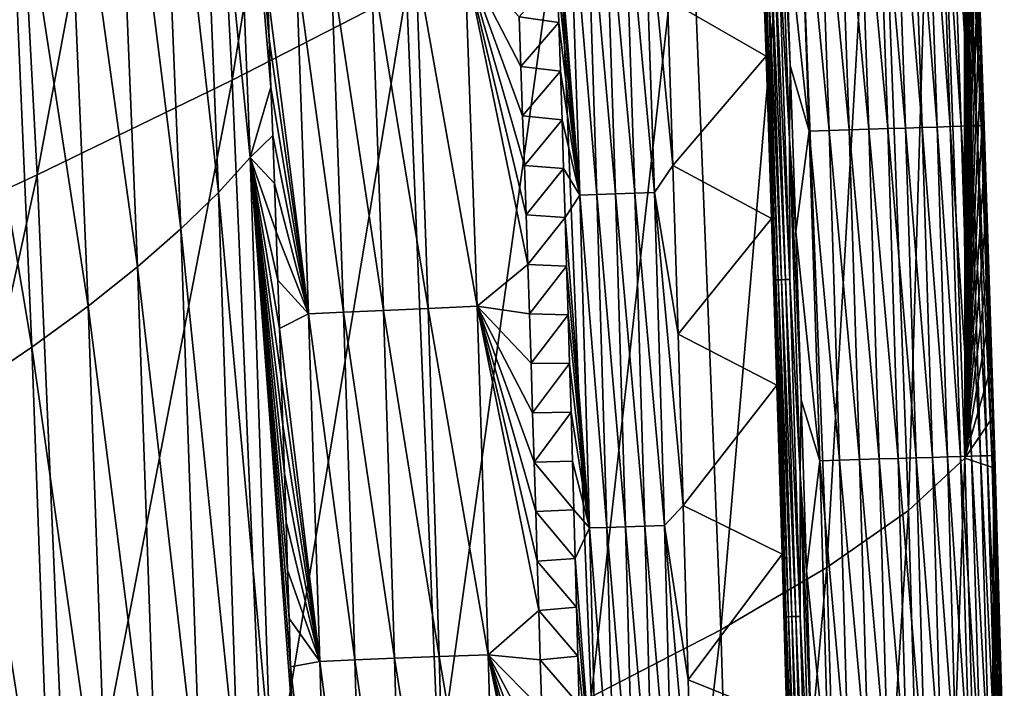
# Model space of a CAD drawing. Header units: millimetres. Extents: x -300 to 300, y -500 to 500.
# Tile 561 of 656: x 276 to 299, y 100 to 116. Entities that reach past the tile are written whole.
import ezdxf

# ---------------------------------------------------------------- set-up
doc = ezdxf.new("R2010")
doc.units = ezdxf.units.MM
doc.header["$LTSCALE"] = 81.481481
for name, color, linetype in [('19', 7, 'CONTINUOUS'), ('21', 7, 'CONTINUOUS'), ('23', 7, 'CONTINUOUS'), ('26', 7, 'CONTINUOUS'), ('27', 7, 'CONTINUOUS'), ('29', 7, 'CONTINUOUS'), ('30', 7, 'CONTINUOUS'), ('32', 7, 'CONTINUOUS')]:
    doc.layers.add(name, color=color, linetype=linetype)

msp = doc.modelspace()

# ---------------------------------------------------------------- linework, layer by layer
at = {"layer": '19', "color": 7, "linetype": 'CONTINUOUS'}
for points in [[(280.747, 114.38, 34.373), (283.886, 133.97, 30.82), (279.844, 131.603, 34.447), (280.747, 114.38, 34.373)], [(284.787, 116.456, 30.752), (283.886, 133.97, 30.82), (280.747, 114.38, 34.373), (284.787, 116.456, 30.752)], [(276.222, 112.18, 37.803), (279.844, 131.603, 34.447), (275.32, 129.091, 37.881), (276.222, 112.18, 37.803)], [(280.747, 114.38, 34.373), (279.844, 131.603, 34.447), (276.222, 112.18, 37.803), (280.747, 114.38, 34.373)], [(276.222, 112.18, 37.803), (275.32, 129.091, 37.881), (271.231, 109.858, 41.047), (276.222, 112.18, 37.803)], [(297.04, 124.854, 9.613), (297.737, 105.607, 9.594), (297.72, 125.198, 5.573), (297.04, 124.854, 9.613)], [(297.72, 125.198, 5.573), (297.737, 105.607, 9.594), (297.765, 124.031, 5.57), (297.72, 125.198, 5.573)], [(296.427, 104.397, 14.234), (297.04, 124.854, 9.613), (295.713, 123.449, 14.262), (296.427, 104.397, 14.234)], [(297.737, 105.607, 9.594), (297.04, 124.854, 9.613), (296.427, 104.397, 14.234), (297.737, 105.607, 9.594)], [(297.765, 124.031, 5.57), (297.737, 105.607, 9.594), (297.81, 122.864, 5.568), (297.765, 124.031, 5.57)], [(294.532, 103.07, 18.658), (295.713, 123.449, 14.262), (293.805, 121.904, 18.696), (294.532, 103.07, 18.658)], [(296.427, 104.397, 14.234), (295.713, 123.449, 14.262), (294.532, 103.07, 18.658), (296.427, 104.397, 14.234)], [(297.81, 122.864, 5.568), (297.737, 105.607, 9.594), (297.854, 121.698, 5.565), (297.81, 122.864, 5.568)], [(292.074, 101.628, 22.873), (293.805, 121.904, 18.696), (291.335, 120.221, 22.919), (292.074, 101.628, 22.873)], [(294.532, 103.07, 18.658), (293.805, 121.904, 18.696), (292.074, 101.628, 22.873), (294.532, 103.07, 18.658)], [(297.854, 121.698, 5.565), (297.737, 105.607, 9.594), (297.897, 120.532, 5.563), (297.854, 121.698, 5.565)], [(297.897, 120.532, 5.563), (297.737, 105.607, 9.594), (297.94, 119.366, 5.561), (297.897, 120.532, 5.563)], [(289.069, 100.074, 26.883), (291.335, 120.221, 22.919), (288.323, 118.404, 26.936), (289.069, 100.074, 26.883)], [(292.074, 101.628, 22.873), (291.335, 120.221, 22.919), (289.069, 100.074, 26.883), (292.074, 101.628, 22.873)], [(297.94, 119.366, 5.561), (297.737, 105.607, 9.594), (297.983, 118.2, 5.558), (297.94, 119.366, 5.561)], [(285.539, 98.411, 30.694), (288.323, 118.404, 26.936), (284.787, 116.456, 30.752), (285.539, 98.411, 30.694)], [(289.069, 100.074, 26.883), (288.323, 118.404, 26.936), (285.539, 98.411, 30.694), (289.069, 100.074, 26.883)], [(297.983, 118.2, 5.558), (297.737, 105.607, 9.594), (298.024, 117.034, 5.556), (297.983, 118.2, 5.558)], [(298.024, 117.034, 5.556), (297.737, 105.607, 9.594), (298.065, 115.868, 5.553), (298.024, 117.034, 5.556)], [(281.501, 96.642, 34.31), (284.787, 116.456, 30.752), (280.747, 114.38, 34.373), (281.501, 96.642, 34.31)], [(285.539, 98.411, 30.694), (284.787, 116.456, 30.752), (281.501, 96.642, 34.31), (285.539, 98.411, 30.694)], [(298.065, 115.868, 5.553), (297.737, 105.607, 9.594), (298.106, 114.703, 5.551), (298.065, 115.868, 5.553)], [(298.106, 114.703, 5.551), (297.737, 105.607, 9.594), (298.145, 113.538, 5.549), (298.106, 114.703, 5.551)], [(276.976, 94.768, 37.736), (280.747, 114.38, 34.373), (276.222, 112.18, 37.803), (276.976, 94.768, 37.736)], [(281.501, 96.642, 34.31), (280.747, 114.38, 34.373), (276.976, 94.768, 37.736), (281.501, 96.642, 34.31)], [(298.145, 113.538, 5.549), (297.737, 105.607, 9.594), (298.185, 112.372, 5.547), (298.145, 113.538, 5.549)], [(298.185, 112.372, 5.547), (297.737, 105.607, 9.594), (298.223, 111.207, 5.544), (298.185, 112.372, 5.547)], [(271.982, 92.793, 40.977), (276.222, 112.18, 37.803), (271.231, 109.858, 41.047), (271.982, 92.793, 40.977)], [(276.976, 94.768, 37.736), (276.222, 112.18, 37.803), (271.982, 92.793, 40.977), (276.976, 94.768, 37.736)], [(298.223, 111.207, 5.544), (297.737, 105.607, 9.594), (298.261, 110.043, 5.542), (298.223, 111.207, 5.544)], [(298.261, 110.043, 5.542), (297.737, 105.607, 9.594), (298.299, 108.878, 5.54), (298.261, 110.043, 5.542)], [(298.299, 108.878, 5.54), (297.737, 105.607, 9.594), (298.336, 107.713, 5.538), (298.299, 108.878, 5.54)], [(298.336, 107.713, 5.538), (297.737, 105.607, 9.594), (298.372, 106.549, 5.536), (298.336, 107.713, 5.538)], [(298.372, 106.549, 5.536), (297.737, 105.607, 9.594), (298.408, 105.385, 5.534), (298.372, 106.549, 5.536)], [(296.999, 84.747, 14.21), (297.737, 105.607, 9.594), (296.427, 104.397, 14.234), (296.999, 84.747, 14.21)], [(298.295, 85.747, 9.579), (297.737, 105.607, 9.594), (296.999, 84.747, 14.21), (298.295, 85.747, 9.579)], [(297.737, 105.607, 9.594), (298.295, 85.747, 9.579), (298.408, 105.385, 5.534), (297.737, 105.607, 9.594)], [(298.408, 105.385, 5.534), (298.295, 85.747, 9.579), (298.443, 104.221, 5.532), (298.408, 105.385, 5.534)], [(295.117, 83.653, 18.627), (296.427, 104.397, 14.234), (294.532, 103.07, 18.658), (295.117, 83.653, 18.627)], [(296.999, 84.747, 14.21), (296.427, 104.397, 14.234), (295.117, 83.653, 18.627), (296.999, 84.747, 14.21)], [(298.443, 104.221, 5.532), (298.295, 85.747, 9.579), (298.478, 103.057, 5.53), (298.443, 104.221, 5.532)], [(292.668, 82.468, 22.835), (294.532, 103.07, 18.658), (292.074, 101.628, 22.873), (292.668, 82.468, 22.835)], [(295.117, 83.653, 18.627), (294.532, 103.07, 18.658), (292.668, 82.468, 22.835), (295.117, 83.653, 18.627)], [(298.478, 103.057, 5.53), (298.295, 85.747, 9.579), (298.513, 101.893, 5.528), (298.478, 103.057, 5.53)], [(298.513, 101.893, 5.528), (298.295, 85.747, 9.579), (298.546, 100.73, 5.526), (298.513, 101.893, 5.528)], [(289.671, 81.193, 26.839), (292.074, 101.628, 22.873), (289.069, 100.074, 26.883), (289.671, 81.193, 26.839)], [(292.668, 82.468, 22.835), (292.074, 101.628, 22.873), (289.671, 81.193, 26.839), (292.668, 82.468, 22.835)], [(298.546, 100.73, 5.526), (298.295, 85.747, 9.579), (298.579, 99.566, 5.524), (298.546, 100.73, 5.526)]]:
    msp.add_3dface(points, dxfattribs=at)
at = {"layer": '21', "color": 7, "linetype": 'CONTINUOUS'}
for points in [[(281.165, 112.583, 11.163), (279.881, 125.313, 12.606), (280.624, 126.211, 11.133), (281.165, 112.583, 11.163)], [(281.165, 112.583, 11.163), (280.624, 126.211, 11.133), (281.646, 114.216, 9.962), (281.165, 112.583, 11.163)], [(281.646, 114.216, 9.962), (280.624, 126.211, 11.133), (281.604, 115.336, 9.96), (281.646, 114.216, 9.962)], [(281.604, 115.336, 9.96), (280.624, 126.211, 11.133), (281.562, 116.456, 9.958), (281.604, 115.336, 9.96)], [(280.426, 111.773, 12.625), (279.01, 124.375, 14.082), (279.881, 125.313, 12.606), (280.426, 111.773, 12.625)], [(280.426, 111.773, 12.625), (279.881, 125.313, 12.606), (281.165, 112.583, 11.163), (280.426, 111.773, 12.625)], [(279.559, 110.927, 14.092), (278.001, 123.398, 15.565), (279.01, 124.375, 14.082), (279.559, 110.927, 14.092)], [(279.559, 110.927, 14.092), (279.01, 124.375, 14.082), (280.426, 111.773, 12.625), (279.559, 110.927, 14.092)], [(278.554, 110.047, 15.567), (276.847, 122.381, 17.059), (278.001, 123.398, 15.565), (278.554, 110.047, 15.567)], [(278.554, 110.047, 15.567), (278.001, 123.398, 15.565), (279.559, 110.927, 14.092), (278.554, 110.047, 15.567)], [(277.404, 109.132, 17.052), (275.539, 121.325, 18.562), (276.847, 122.381, 17.059), (277.404, 109.132, 17.052)], [(277.404, 109.132, 17.052), (276.847, 122.381, 17.059), (278.554, 110.047, 15.567), (277.404, 109.132, 17.052)], [(276.1, 108.181, 18.548), (274.075, 120.23, 20.071), (275.539, 121.325, 18.562), (276.1, 108.181, 18.548)], [(276.1, 108.181, 18.548), (275.539, 121.325, 18.562), (277.404, 109.132, 17.052), (276.1, 108.181, 18.548)], [(274.639, 107.196, 20.051), (274.075, 120.23, 20.071), (276.1, 108.181, 18.548), (274.639, 107.196, 20.051)], [(281.687, 113.096, 9.964), (281.165, 112.583, 11.163), (281.646, 114.216, 9.962), (281.687, 113.096, 9.964)], [(281.727, 111.977, 9.966), (281.165, 112.583, 11.163), (281.687, 113.096, 9.964), (281.727, 111.977, 9.966)], [(281.633, 98.635, 11.188), (280.426, 111.773, 12.625), (281.165, 112.583, 11.163), (281.633, 98.635, 11.188)], [(281.633, 98.635, 11.188), (281.165, 112.583, 11.163), (282.137, 99.652, 9.984), (281.633, 98.635, 11.188)], [(282.137, 99.652, 9.984), (281.165, 112.583, 11.163), (282.102, 100.773, 9.982), (282.137, 99.652, 9.984)], [(282.102, 100.773, 9.982), (281.165, 112.583, 11.163), (282.067, 101.894, 9.98), (282.102, 100.773, 9.982)], [(282.067, 101.894, 9.98), (281.165, 112.583, 11.163), (282.031, 103.014, 9.979), (282.067, 101.894, 9.98)], [(282.031, 103.014, 9.979), (281.165, 112.583, 11.163), (281.995, 104.135, 9.977), (282.031, 103.014, 9.979)], [(281.995, 104.135, 9.977), (281.165, 112.583, 11.163), (281.959, 105.256, 9.976), (281.995, 104.135, 9.977)], [(281.959, 105.256, 9.976), (281.165, 112.583, 11.163), (281.921, 106.376, 9.974), (281.959, 105.256, 9.976)], [(281.921, 106.376, 9.974), (281.165, 112.583, 11.163), (281.884, 107.496, 9.972), (281.921, 106.376, 9.974)], [(281.884, 107.496, 9.972), (281.165, 112.583, 11.163), (281.845, 108.616, 9.971), (281.884, 107.496, 9.972)], [(281.845, 108.616, 9.971), (281.165, 112.583, 11.163), (281.807, 109.737, 9.969), (281.845, 108.616, 9.971)], [(281.807, 109.737, 9.969), (281.165, 112.583, 11.163), (281.767, 110.857, 9.967), (281.807, 109.737, 9.969)], [(281.767, 110.857, 9.967), (281.165, 112.583, 11.163), (281.727, 111.977, 9.966), (281.767, 110.857, 9.967)], [(280.897, 97.917, 12.642), (279.559, 110.927, 14.092), (280.426, 111.773, 12.625), (280.897, 97.917, 12.642)], [(280.897, 97.917, 12.642), (280.426, 111.773, 12.625), (281.633, 98.635, 11.188), (280.897, 97.917, 12.642)], [(280.033, 97.168, 14.101), (278.554, 110.047, 15.567), (279.559, 110.927, 14.092), (280.033, 97.168, 14.101)], [(280.033, 97.168, 14.101), (279.559, 110.927, 14.092), (280.897, 97.917, 12.642), (280.033, 97.168, 14.101)], [(279.032, 96.39, 15.568), (277.404, 109.132, 17.052), (278.554, 110.047, 15.567), (279.032, 96.39, 15.568)], [(279.032, 96.39, 15.568), (278.554, 110.047, 15.567), (280.033, 97.168, 14.101), (279.032, 96.39, 15.568)], [(277.886, 95.581, 17.046), (276.1, 108.181, 18.548), (277.404, 109.132, 17.052), (277.886, 95.581, 17.046)], [(277.886, 95.581, 17.046), (277.404, 109.132, 17.052), (279.032, 96.39, 15.568), (277.886, 95.581, 17.046)], [(276.585, 94.741, 18.535), (274.639, 107.196, 20.051), (276.1, 108.181, 18.548), (276.585, 94.741, 18.535)], [(276.585, 94.741, 18.535), (276.1, 108.181, 18.548), (277.886, 95.581, 17.046), (276.585, 94.741, 18.535)], [(275.127, 93.871, 20.032), (274.639, 107.196, 20.051), (276.585, 94.741, 18.535), (275.127, 93.871, 20.032)]]:
    msp.add_3dface(points, dxfattribs=at)
at = {"layer": '23', "color": 7, "linetype": 'CONTINUOUS'}
for points in [[(288.323, 115.715, 1.403), (287.399, 115.843, 2.155), (288.285, 116.845, 1.402), (288.323, 115.715, 1.403)], [(287.44, 114.695, 2.153), (287.399, 115.843, 2.155), (288.323, 115.715, 1.403), (287.44, 114.695, 2.153)], [(288.36, 114.585, 1.404), (287.44, 114.695, 2.153), (288.323, 115.715, 1.403), (288.36, 114.585, 1.404)], [(287.481, 113.548, 2.151), (287.44, 114.695, 2.153), (288.36, 114.585, 1.404), (287.481, 113.548, 2.151)], [(288.396, 113.455, 1.405), (287.481, 113.548, 2.151), (288.36, 114.585, 1.404), (288.396, 113.455, 1.405)], [(287.521, 112.4, 2.149), (287.481, 113.548, 2.151), (288.396, 113.455, 1.405), (287.521, 112.4, 2.149)], [(288.432, 112.325, 1.405), (287.521, 112.4, 2.149), (288.396, 113.455, 1.405), (288.432, 112.325, 1.405)], [(287.56, 111.252, 2.147), (287.521, 112.4, 2.149), (288.432, 112.325, 1.405), (287.56, 111.252, 2.147)], [(288.467, 111.195, 1.406), (287.56, 111.252, 2.147), (288.432, 112.325, 1.405), (288.467, 111.195, 1.406)], [(287.599, 110.105, 2.145), (287.56, 111.252, 2.147), (288.467, 111.195, 1.406), (287.599, 110.105, 2.145)], [(288.502, 110.065, 1.407), (287.599, 110.105, 2.145), (288.467, 111.195, 1.406), (288.502, 110.065, 1.407)], [(287.638, 108.958, 2.144), (287.599, 110.105, 2.145), (288.502, 110.065, 1.407), (287.638, 108.958, 2.144)], [(288.536, 108.934, 1.407), (287.638, 108.958, 2.144), (288.502, 110.065, 1.407), (288.536, 108.934, 1.407)], [(287.676, 107.81, 2.142), (287.638, 108.958, 2.144), (288.536, 108.934, 1.407), (287.676, 107.81, 2.142)], [(288.57, 107.804, 1.408), (287.676, 107.81, 2.142), (288.536, 108.934, 1.407), (288.57, 107.804, 1.408)], [(287.713, 106.663, 2.14), (287.676, 107.81, 2.142), (288.57, 107.804, 1.408), (287.713, 106.663, 2.14)], [(288.603, 106.673, 1.409), (287.713, 106.663, 2.14), (288.57, 107.804, 1.408), (288.603, 106.673, 1.409)], [(287.75, 105.516, 2.138), (287.713, 106.663, 2.14), (288.603, 106.673, 1.409), (287.75, 105.516, 2.138)], [(288.636, 105.542, 1.409), (287.75, 105.516, 2.138), (288.603, 106.673, 1.409), (288.636, 105.542, 1.409)], [(288.669, 104.412, 1.41), (287.75, 105.516, 2.138), (288.636, 105.542, 1.409), (288.669, 104.412, 1.41)], [(287.786, 104.37, 2.136), (287.75, 105.516, 2.138), (288.669, 104.412, 1.41), (287.786, 104.37, 2.136)], [(288.7, 103.281, 1.411), (287.786, 104.37, 2.136), (288.669, 104.412, 1.41), (288.7, 103.281, 1.411)], [(287.822, 103.223, 2.135), (287.786, 104.37, 2.136), (288.7, 103.281, 1.411), (287.822, 103.223, 2.135)], [(288.732, 102.15, 1.411), (287.822, 103.223, 2.135), (288.7, 103.281, 1.411), (288.732, 102.15, 1.411)], [(287.857, 102.076, 2.133), (287.822, 103.223, 2.135), (288.732, 102.15, 1.411), (287.857, 102.076, 2.133)], [(288.763, 101.019, 1.412), (287.857, 102.076, 2.133), (288.732, 102.15, 1.411), (288.763, 101.019, 1.412)], [(287.891, 100.93, 2.131), (287.857, 102.076, 2.133), (288.763, 101.019, 1.412), (287.891, 100.93, 2.131)], [(288.793, 99.888, 1.413), (287.891, 100.93, 2.131), (288.763, 101.019, 1.412), (288.793, 99.888, 1.413)], [(287.926, 99.783, 2.13), (287.891, 100.93, 2.131), (288.793, 99.888, 1.413), (287.926, 99.783, 2.13)]]:
    msp.add_3dface(points, dxfattribs=at)
at = {"layer": '26', "color": 7, "linetype": 'CONTINUOUS'}
for points in [[(285.007, 117.155, 4.411), (285.292, 109.083, 4.406), (283.969, 117.106, 5.691), (285.007, 117.155, 4.411)], [(286.144, 117.208, 3.224), (286.428, 109.131, 3.215), (285.007, 117.155, 4.411), (286.144, 117.208, 3.224)], [(285.007, 117.155, 4.411), (286.428, 109.131, 3.215), (285.292, 109.083, 4.406), (285.007, 117.155, 4.411)], [(287.399, 115.843, 2.155), (287.44, 114.695, 2.153), (286.144, 117.208, 3.224), (287.399, 115.843, 2.155)], [(287.44, 114.695, 2.153), (287.481, 113.548, 2.151), (286.144, 117.208, 3.224), (287.44, 114.695, 2.153)], [(287.481, 113.548, 2.151), (287.521, 112.4, 2.149), (286.144, 117.208, 3.224), (287.481, 113.548, 2.151)], [(287.521, 112.4, 2.149), (287.56, 111.252, 2.147), (286.144, 117.208, 3.224), (287.521, 112.4, 2.149)], [(287.56, 111.252, 2.147), (287.599, 110.105, 2.145), (286.144, 117.208, 3.224), (287.56, 111.252, 2.147)], [(286.144, 117.208, 3.224), (287.599, 110.105, 2.145), (286.428, 109.131, 3.215), (286.144, 117.208, 3.224)], [(281.562, 116.456, 9.958), (282.228, 117.019, 8.481), (282.518, 108.96, 8.49), (281.562, 116.456, 9.958)], [(283.039, 117.06, 7.052), (283.327, 108.997, 7.057), (282.228, 117.019, 8.481), (283.039, 117.06, 7.052)], [(282.228, 117.019, 8.481), (283.327, 108.997, 7.057), (282.518, 108.96, 8.49), (282.228, 117.019, 8.481)], [(283.969, 117.106, 5.691), (284.255, 109.038, 5.691), (283.039, 117.06, 7.052), (283.969, 117.106, 5.691)], [(283.039, 117.06, 7.052), (284.255, 109.038, 5.691), (283.327, 108.997, 7.057), (283.039, 117.06, 7.052)], [(283.969, 117.106, 5.691), (285.292, 109.083, 4.406), (284.255, 109.038, 5.691), (283.969, 117.106, 5.691)], [(281.604, 115.336, 9.96), (281.562, 116.456, 9.958), (282.518, 108.96, 8.49), (281.604, 115.336, 9.96)], [(281.646, 114.216, 9.962), (281.604, 115.336, 9.96), (282.518, 108.96, 8.49), (281.646, 114.216, 9.962)], [(281.687, 113.096, 9.964), (281.646, 114.216, 9.962), (282.518, 108.96, 8.49), (281.687, 113.096, 9.964)], [(281.727, 111.977, 9.966), (281.687, 113.096, 9.964), (282.518, 108.96, 8.49), (281.727, 111.977, 9.966)], [(281.767, 110.857, 9.967), (281.727, 111.977, 9.966), (282.518, 108.96, 8.49), (281.767, 110.857, 9.967)], [(281.807, 109.737, 9.969), (281.767, 110.857, 9.967), (282.518, 108.96, 8.49), (281.807, 109.737, 9.969)], [(287.599, 110.105, 2.145), (287.638, 108.958, 2.144), (286.428, 109.131, 3.215), (287.599, 110.105, 2.145)], [(281.845, 108.616, 9.971), (281.807, 109.737, 9.969), (282.518, 108.96, 8.49), (281.845, 108.616, 9.971)], [(286.428, 109.131, 3.215), (286.684, 101.051, 3.207), (285.292, 109.083, 4.406), (286.428, 109.131, 3.215)], [(287.638, 108.958, 2.144), (287.676, 107.81, 2.142), (286.428, 109.131, 3.215), (287.638, 108.958, 2.144)], [(287.676, 107.81, 2.142), (287.713, 106.663, 2.14), (286.428, 109.131, 3.215), (287.676, 107.81, 2.142)], [(287.713, 106.663, 2.14), (287.75, 105.516, 2.138), (286.428, 109.131, 3.215), (287.713, 106.663, 2.14)], [(287.75, 105.516, 2.138), (287.786, 104.37, 2.136), (286.428, 109.131, 3.215), (287.75, 105.516, 2.138)], [(287.786, 104.37, 2.136), (287.822, 103.223, 2.135), (286.428, 109.131, 3.215), (287.786, 104.37, 2.136)], [(287.822, 103.223, 2.135), (287.857, 102.076, 2.133), (286.428, 109.131, 3.215), (287.822, 103.223, 2.135)], [(286.428, 109.131, 3.215), (287.857, 102.076, 2.133), (286.684, 101.051, 3.207), (286.428, 109.131, 3.215)], [(281.845, 108.616, 9.971), (282.518, 108.96, 8.49), (282.78, 100.896, 8.498), (281.845, 108.616, 9.971)], [(283.327, 108.997, 7.057), (283.587, 100.93, 7.061), (282.518, 108.96, 8.49), (283.327, 108.997, 7.057)], [(282.518, 108.96, 8.49), (283.587, 100.93, 7.061), (282.78, 100.896, 8.498), (282.518, 108.96, 8.49)], [(284.255, 109.038, 5.691), (284.513, 100.967, 5.69), (283.327, 108.997, 7.057), (284.255, 109.038, 5.691)], [(283.327, 108.997, 7.057), (284.513, 100.967, 5.69), (283.587, 100.93, 7.061), (283.327, 108.997, 7.057)], [(285.292, 109.083, 4.406), (285.549, 101.008, 4.402), (284.255, 109.038, 5.691), (285.292, 109.083, 4.406)], [(284.255, 109.038, 5.691), (285.549, 101.008, 4.402), (284.513, 100.967, 5.69), (284.255, 109.038, 5.691)], [(285.292, 109.083, 4.406), (286.684, 101.051, 3.207), (285.549, 101.008, 4.402), (285.292, 109.083, 4.406)], [(281.884, 107.496, 9.972), (281.845, 108.616, 9.971), (282.78, 100.896, 8.498), (281.884, 107.496, 9.972)], [(281.921, 106.376, 9.974), (281.884, 107.496, 9.972), (282.78, 100.896, 8.498), (281.921, 106.376, 9.974)], [(281.959, 105.256, 9.976), (281.921, 106.376, 9.974), (282.78, 100.896, 8.498), (281.959, 105.256, 9.976)], [(281.995, 104.135, 9.977), (281.959, 105.256, 9.976), (282.78, 100.896, 8.498), (281.995, 104.135, 9.977)], [(282.031, 103.014, 9.979), (281.995, 104.135, 9.977), (282.78, 100.896, 8.498), (282.031, 103.014, 9.979)], [(282.067, 101.894, 9.98), (282.031, 103.014, 9.979), (282.78, 100.896, 8.498), (282.067, 101.894, 9.98)], [(287.857, 102.076, 2.133), (287.891, 100.93, 2.131), (286.684, 101.051, 3.207), (287.857, 102.076, 2.133)], [(282.102, 100.773, 9.982), (282.067, 101.894, 9.98), (282.78, 100.896, 8.498), (282.102, 100.773, 9.982)], [(283.587, 100.93, 7.061), (283.82, 92.859, 7.064), (282.78, 100.896, 8.498), (283.587, 100.93, 7.061)], [(284.513, 100.967, 5.69), (284.745, 92.892, 5.69), (283.587, 100.93, 7.061), (284.513, 100.967, 5.69)], [(283.587, 100.93, 7.061), (284.745, 92.892, 5.69), (283.82, 92.859, 7.064), (283.587, 100.93, 7.061)], [(285.549, 101.008, 4.402), (285.78, 92.929, 4.397), (284.513, 100.967, 5.69), (285.549, 101.008, 4.402)], [(284.513, 100.967, 5.69), (285.78, 92.929, 4.397), (284.745, 92.892, 5.69), (284.513, 100.967, 5.69)], [(286.684, 101.051, 3.207), (286.914, 92.968, 3.199), (285.549, 101.008, 4.402), (286.684, 101.051, 3.207)], [(285.549, 101.008, 4.402), (286.914, 92.968, 3.199), (285.78, 92.929, 4.397), (285.549, 101.008, 4.402)], [(287.891, 100.93, 2.131), (287.926, 99.783, 2.13), (286.684, 101.051, 3.207), (287.891, 100.93, 2.131)], [(287.926, 99.783, 2.13), (287.959, 98.637, 2.128), (286.684, 101.051, 3.207), (287.926, 99.783, 2.13)], [(287.959, 98.637, 2.128), (287.992, 97.491, 2.126), (286.684, 101.051, 3.207), (287.959, 98.637, 2.128)], [(287.992, 97.491, 2.126), (288.025, 96.345, 2.125), (286.684, 101.051, 3.207), (287.992, 97.491, 2.126)], [(288.025, 96.345, 2.125), (288.057, 95.199, 2.123), (286.684, 101.051, 3.207), (288.025, 96.345, 2.125)], [(288.057, 95.199, 2.123), (288.088, 94.053, 2.122), (286.684, 101.051, 3.207), (288.057, 95.199, 2.123)], [(286.684, 101.051, 3.207), (288.088, 94.053, 2.122), (286.914, 92.968, 3.199), (286.684, 101.051, 3.207)], [(282.102, 100.773, 9.982), (282.78, 100.896, 8.498), (283.015, 92.829, 8.505), (282.102, 100.773, 9.982)], [(282.137, 99.652, 9.984), (282.102, 100.773, 9.982), (283.015, 92.829, 8.505), (282.137, 99.652, 9.984)], [(282.78, 100.896, 8.498), (283.82, 92.859, 7.064), (283.015, 92.829, 8.505), (282.78, 100.896, 8.498)]]:
    msp.add_3dface(points, dxfattribs=at)
at = {"layer": '27', "color": 7, "linetype": 'CONTINUOUS'}
for points in [[(294.126, 113.19, 0.089), (293.555, 118.514, 0.031), (293.858, 120.831, 0.09), (294.126, 113.19, 0.089)], [(294.589, 113.206, 0.201), (293.858, 120.831, 0.09), (294.321, 120.849, 0.202), (294.589, 113.206, 0.201)], [(294.126, 113.19, 0.089), (293.858, 120.831, 0.09), (294.589, 113.206, 0.201), (294.126, 113.19, 0.089)], [(295.051, 113.221, 0.362), (294.321, 120.849, 0.202), (294.785, 120.866, 0.363), (295.051, 113.221, 0.362)], [(294.589, 113.206, 0.201), (294.321, 120.849, 0.202), (295.051, 113.221, 0.362), (294.589, 113.206, 0.201)], [(295.506, 113.237, 0.572), (294.785, 120.866, 0.363), (295.24, 120.883, 0.574), (295.506, 113.237, 0.572)], [(295.051, 113.221, 0.362), (294.785, 120.866, 0.363), (295.506, 113.237, 0.572), (295.051, 113.221, 0.362)], [(295.945, 113.252, 0.832), (295.24, 120.883, 0.574), (295.68, 120.899, 0.835), (295.945, 113.252, 0.832)], [(295.506, 113.237, 0.572), (295.24, 120.883, 0.574), (295.945, 113.252, 0.832), (295.506, 113.237, 0.572)], [(296.361, 113.266, 1.14), (295.68, 120.899, 0.835), (296.096, 120.915, 1.143), (296.361, 113.266, 1.14)], [(295.945, 113.252, 0.832), (295.68, 120.899, 0.835), (296.361, 113.266, 1.14), (295.945, 113.252, 0.832)], [(296.745, 113.279, 1.491), (296.096, 120.915, 1.143), (296.481, 120.929, 1.497), (296.745, 113.279, 1.491)], [(296.361, 113.266, 1.14), (296.096, 120.915, 1.143), (296.745, 113.279, 1.491), (296.361, 113.266, 1.14)], [(297.092, 113.29, 1.882), (296.481, 120.929, 1.497), (296.827, 120.942, 1.889), (297.092, 113.29, 1.882)], [(296.745, 113.279, 1.491), (296.481, 120.929, 1.497), (297.092, 113.29, 1.882), (296.745, 113.279, 1.491)], [(297.395, 113.301, 2.306), (296.827, 120.942, 1.889), (297.13, 120.953, 2.314), (297.395, 113.301, 2.306)], [(297.092, 113.29, 1.882), (296.827, 120.942, 1.889), (297.395, 113.301, 2.306), (297.092, 113.29, 1.882)], [(297.651, 113.309, 2.755), (297.13, 120.953, 2.314), (297.385, 120.963, 2.765), (297.651, 113.309, 2.755)], [(297.395, 113.301, 2.306), (297.13, 120.953, 2.314), (297.651, 113.309, 2.755), (297.395, 113.301, 2.306)], [(297.856, 113.316, 3.222), (297.385, 120.963, 2.765), (297.59, 120.97, 3.233), (297.856, 113.316, 3.222)], [(297.651, 113.309, 2.755), (297.385, 120.963, 2.765), (297.856, 113.316, 3.222), (297.651, 113.309, 2.755)], [(298.01, 113.321, 3.698), (297.59, 120.97, 3.233), (297.743, 120.975, 3.71), (298.01, 113.321, 3.698)], [(297.856, 113.316, 3.222), (297.59, 120.97, 3.233), (298.01, 113.321, 3.698), (297.856, 113.316, 3.222)], [(298.114, 113.324, 4.176), (297.743, 120.975, 3.71), (297.846, 120.979, 4.189), (298.114, 113.324, 4.176)], [(298.01, 113.321, 3.698), (297.743, 120.975, 3.71), (298.114, 113.324, 4.176), (298.01, 113.321, 3.698)], [(298.17, 113.326, 4.647), (297.846, 120.979, 4.189), (297.901, 120.981, 4.662), (298.17, 113.326, 4.647)], [(298.114, 113.324, 4.176), (297.846, 120.979, 4.189), (298.17, 113.326, 4.647), (298.114, 113.324, 4.176)], [(297.911, 120.981, 5.122), (298.181, 113.326, 5.108), (297.901, 120.981, 4.662), (297.911, 120.981, 5.122)], [(298.181, 113.326, 5.108), (298.17, 113.326, 4.647), (297.901, 120.981, 4.662), (298.181, 113.326, 5.108)], [(298.065, 115.868, 5.553), (298.106, 114.703, 5.551), (297.911, 120.981, 5.122), (298.065, 115.868, 5.553)], [(298.106, 114.703, 5.551), (298.145, 113.538, 5.549), (297.911, 120.981, 5.122), (298.106, 114.703, 5.551)], [(297.911, 120.981, 5.122), (298.145, 113.538, 5.549), (298.181, 113.326, 5.108), (297.911, 120.981, 5.122)], [(293.688, 114.719, 0.031), (293.555, 118.514, 0.031), (294.126, 113.19, 0.089), (293.688, 114.719, 0.031)], [(293.817, 110.87, 0.031), (293.688, 114.719, 0.031), (294.126, 113.19, 0.089), (293.817, 110.87, 0.031)], [(298.145, 113.538, 5.549), (298.185, 112.372, 5.547), (298.181, 113.326, 5.108), (298.145, 113.538, 5.549)], [(295.748, 105.59, 0.57), (295.051, 113.221, 0.362), (295.506, 113.237, 0.572), (295.748, 105.59, 0.57)], [(296.186, 105.603, 0.829), (295.506, 113.237, 0.572), (295.945, 113.252, 0.832), (296.186, 105.603, 0.829)], [(295.748, 105.59, 0.57), (295.506, 113.237, 0.572), (296.186, 105.603, 0.829), (295.748, 105.59, 0.57)], [(296.602, 105.616, 1.136), (295.945, 113.252, 0.832), (296.361, 113.266, 1.14), (296.602, 105.616, 1.136)], [(296.186, 105.603, 0.829), (295.945, 113.252, 0.832), (296.602, 105.616, 1.136), (296.186, 105.603, 0.829)], [(296.986, 105.628, 1.487), (296.361, 113.266, 1.14), (296.745, 113.279, 1.491), (296.986, 105.628, 1.487)], [(296.602, 105.616, 1.136), (296.361, 113.266, 1.14), (296.986, 105.628, 1.487), (296.602, 105.616, 1.136)], [(297.333, 105.638, 1.876), (296.745, 113.279, 1.491), (297.092, 113.29, 1.882), (297.333, 105.638, 1.876)], [(296.986, 105.628, 1.487), (296.745, 113.279, 1.491), (297.333, 105.638, 1.876), (296.986, 105.628, 1.487)], [(297.636, 105.647, 2.299), (297.092, 113.29, 1.882), (297.395, 113.301, 2.306), (297.636, 105.647, 2.299)], [(297.333, 105.638, 1.876), (297.092, 113.29, 1.882), (297.636, 105.647, 2.299), (297.333, 105.638, 1.876)], [(297.892, 105.655, 2.747), (297.395, 113.301, 2.306), (297.651, 113.309, 2.755), (297.892, 105.655, 2.747)], [(297.636, 105.647, 2.299), (297.395, 113.301, 2.306), (297.892, 105.655, 2.747), (297.636, 105.647, 2.299)], [(298.097, 105.661, 3.212), (297.651, 113.309, 2.755), (297.856, 113.316, 3.222), (298.097, 105.661, 3.212)], [(297.892, 105.655, 2.747), (297.651, 113.309, 2.755), (298.097, 105.661, 3.212), (297.892, 105.655, 2.747)], [(298.252, 105.666, 3.687), (297.856, 113.316, 3.222), (298.01, 113.321, 3.698), (298.252, 105.666, 3.687)], [(298.097, 105.661, 3.212), (297.856, 113.316, 3.222), (298.252, 105.666, 3.687), (298.097, 105.661, 3.212)], [(298.357, 105.669, 4.163), (298.01, 113.321, 3.698), (298.114, 113.324, 4.176), (298.357, 105.669, 4.163)], [(298.252, 105.666, 3.687), (298.01, 113.321, 3.698), (298.357, 105.669, 4.163), (298.252, 105.666, 3.687)], [(298.415, 105.671, 4.634), (298.114, 113.324, 4.176), (298.17, 113.326, 4.647), (298.415, 105.671, 4.634)], [(298.357, 105.669, 4.163), (298.114, 113.324, 4.176), (298.415, 105.671, 4.634), (298.357, 105.669, 4.163)], [(298.181, 113.326, 5.108), (298.427, 105.671, 5.094), (298.17, 113.326, 4.647), (298.181, 113.326, 5.108)], [(298.427, 105.671, 5.094), (298.415, 105.671, 4.634), (298.17, 113.326, 4.647), (298.427, 105.671, 5.094)], [(298.185, 112.372, 5.547), (298.223, 111.207, 5.544), (298.181, 113.326, 5.108), (298.185, 112.372, 5.547)], [(298.223, 111.207, 5.544), (298.261, 110.043, 5.542), (298.181, 113.326, 5.108), (298.223, 111.207, 5.544)], [(298.261, 110.043, 5.542), (298.299, 108.878, 5.54), (298.181, 113.326, 5.108), (298.261, 110.043, 5.542)], [(298.299, 108.878, 5.54), (298.336, 107.713, 5.538), (298.181, 113.326, 5.108), (298.299, 108.878, 5.54)], [(298.336, 107.713, 5.538), (298.372, 106.549, 5.536), (298.181, 113.326, 5.108), (298.336, 107.713, 5.538)], [(298.181, 113.326, 5.108), (298.372, 106.549, 5.536), (298.427, 105.671, 5.094), (298.181, 113.326, 5.108)], [(294.369, 105.547, 0.089), (293.817, 110.87, 0.031), (294.126, 113.19, 0.089), (294.369, 105.547, 0.089)], [(294.832, 105.561, 0.201), (294.126, 113.19, 0.089), (294.589, 113.206, 0.201), (294.832, 105.561, 0.201)], [(294.369, 105.547, 0.089), (294.126, 113.19, 0.089), (294.832, 105.561, 0.201), (294.369, 105.547, 0.089)], [(295.294, 105.576, 0.361), (294.589, 113.206, 0.201), (295.051, 113.221, 0.362), (295.294, 105.576, 0.361)], [(294.832, 105.561, 0.201), (294.589, 113.206, 0.201), (295.294, 105.576, 0.361), (294.832, 105.561, 0.201)], [(295.294, 105.576, 0.361), (295.051, 113.221, 0.362), (295.748, 105.59, 0.57), (295.294, 105.576, 0.361)], [(293.941, 106.964, 0.031), (293.817, 110.87, 0.031), (294.369, 105.547, 0.089), (293.941, 106.964, 0.031)], [(294.061, 102.997, 0.031), (293.941, 106.964, 0.031), (294.369, 105.547, 0.089), (294.061, 102.997, 0.031)], [(298.372, 106.549, 5.536), (298.408, 105.385, 5.534), (298.427, 105.671, 5.094), (298.372, 106.549, 5.536)], [(294.59, 97.904, 0.089), (294.061, 102.997, 0.031), (294.369, 105.547, 0.089), (294.59, 97.904, 0.089)], [(295.052, 97.916, 0.2), (294.369, 105.547, 0.089), (294.832, 105.561, 0.201), (295.052, 97.916, 0.2)], [(294.59, 97.904, 0.089), (294.369, 105.547, 0.089), (295.052, 97.916, 0.2), (294.59, 97.904, 0.089)], [(295.513, 97.929, 0.36), (294.832, 105.561, 0.201), (295.294, 105.576, 0.361), (295.513, 97.929, 0.36)], [(295.052, 97.916, 0.2), (294.832, 105.561, 0.201), (295.513, 97.929, 0.36), (295.052, 97.916, 0.2)], [(295.967, 97.942, 0.569), (295.294, 105.576, 0.361), (295.748, 105.59, 0.57), (295.967, 97.942, 0.569)], [(295.513, 97.929, 0.36), (295.294, 105.576, 0.361), (295.967, 97.942, 0.569), (295.513, 97.929, 0.36)], [(296.405, 97.954, 0.827), (295.748, 105.59, 0.57), (296.186, 105.603, 0.829), (296.405, 97.954, 0.827)], [(295.967, 97.942, 0.569), (295.748, 105.59, 0.57), (296.405, 97.954, 0.827), (295.967, 97.942, 0.569)], [(296.82, 97.965, 1.133), (296.186, 105.603, 0.829), (296.602, 105.616, 1.136), (296.82, 97.965, 1.133)], [(296.405, 97.954, 0.827), (296.186, 105.603, 0.829), (296.82, 97.965, 1.133), (296.405, 97.954, 0.827)], [(297.204, 97.976, 1.482), (296.602, 105.616, 1.136), (296.986, 105.628, 1.487), (297.204, 97.976, 1.482)], [(296.82, 97.965, 1.133), (296.602, 105.616, 1.136), (297.204, 97.976, 1.482), (296.82, 97.965, 1.133)], [(297.55, 97.986, 1.871), (296.986, 105.628, 1.487), (297.333, 105.638, 1.876), (297.55, 97.986, 1.871)], [(297.204, 97.976, 1.482), (296.986, 105.628, 1.487), (297.55, 97.986, 1.871), (297.204, 97.976, 1.482)], [(297.854, 97.994, 2.292), (297.333, 105.638, 1.876), (297.636, 105.647, 2.299), (297.854, 97.994, 2.292)], [(297.55, 97.986, 1.871), (297.333, 105.638, 1.876), (297.854, 97.994, 2.292), (297.55, 97.986, 1.871)], [(298.11, 98.001, 2.739), (297.636, 105.647, 2.299), (297.892, 105.655, 2.747), (298.11, 98.001, 2.739)], [(297.854, 97.994, 2.292), (297.636, 105.647, 2.299), (298.11, 98.001, 2.739), (297.854, 97.994, 2.292)], [(298.316, 98.007, 3.203), (297.892, 105.655, 2.747), (298.097, 105.661, 3.212), (298.316, 98.007, 3.203)], [(298.11, 98.001, 2.739), (297.892, 105.655, 2.747), (298.316, 98.007, 3.203), (298.11, 98.001, 2.739)], [(298.472, 98.011, 3.677), (298.097, 105.661, 3.212), (298.252, 105.666, 3.687), (298.472, 98.011, 3.677)], [(298.316, 98.007, 3.203), (298.097, 105.661, 3.212), (298.472, 98.011, 3.677), (298.316, 98.007, 3.203)], [(298.578, 98.014, 4.152), (298.252, 105.666, 3.687), (298.357, 105.669, 4.163), (298.578, 98.014, 4.152)], [(298.472, 98.011, 3.677), (298.252, 105.666, 3.687), (298.578, 98.014, 4.152), (298.472, 98.011, 3.677)], [(298.636, 98.016, 4.622), (298.357, 105.669, 4.163), (298.415, 105.671, 4.634), (298.636, 98.016, 4.622)], [(298.578, 98.014, 4.152), (298.357, 105.669, 4.163), (298.636, 98.016, 4.622), (298.578, 98.014, 4.152)], [(298.408, 105.385, 5.534), (298.443, 104.221, 5.532), (298.427, 105.671, 5.094), (298.408, 105.385, 5.534)], [(298.427, 105.671, 5.094), (298.649, 98.016, 5.081), (298.415, 105.671, 4.634), (298.427, 105.671, 5.094)], [(298.649, 98.016, 5.081), (298.636, 98.016, 4.622), (298.415, 105.671, 4.634), (298.649, 98.016, 5.081)], [(298.443, 104.221, 5.532), (298.478, 103.057, 5.53), (298.427, 105.671, 5.094), (298.443, 104.221, 5.532)], [(298.478, 103.057, 5.53), (298.513, 101.893, 5.528), (298.427, 105.671, 5.094), (298.478, 103.057, 5.53)], [(298.513, 101.893, 5.528), (298.546, 100.73, 5.526), (298.427, 105.671, 5.094), (298.513, 101.893, 5.528)], [(298.546, 100.73, 5.526), (298.579, 99.566, 5.524), (298.427, 105.671, 5.094), (298.546, 100.73, 5.526)], [(298.579, 99.566, 5.524), (298.612, 98.403, 5.522), (298.427, 105.671, 5.094), (298.579, 99.566, 5.524)], [(298.427, 105.671, 5.094), (298.612, 98.403, 5.522), (298.649, 98.016, 5.081), (298.427, 105.671, 5.094)], [(294.177, 98.964, 0.031), (294.061, 102.997, 0.031), (294.59, 97.904, 0.089), (294.177, 98.964, 0.031)]]:
    msp.add_3dface(points, dxfattribs=at)
at = {"layer": '29', "color": 7, "linetype": 'CONTINUOUS'}
for points in [[(293.125, 114.934, 0.5), (290.838, 116.257, 0.5), (292.994, 118.654, 0.5), (293.125, 114.934, 0.5)], [(290.965, 112.401, 0.5), (290.838, 116.257, 0.5), (293.125, 114.934, 0.5), (290.965, 112.401, 0.5)], [(293.252, 111.165, 0.5), (290.965, 112.401, 0.5), (293.125, 114.934, 0.5), (293.252, 111.165, 0.5)], [(291.088, 108.486, 0.5), (290.965, 112.401, 0.5), (293.252, 111.165, 0.5), (291.088, 108.486, 0.5)], [(293.376, 107.3, 0.5), (291.088, 108.486, 0.5), (293.252, 111.165, 0.5), (293.376, 107.3, 0.5)], [(291.207, 104.511, 0.5), (291.088, 108.486, 0.5), (293.376, 107.3, 0.5), (291.207, 104.511, 0.5)], [(293.495, 103.381, 0.5), (291.207, 104.511, 0.5), (293.376, 107.3, 0.5), (293.495, 103.381, 0.5)], [(291.322, 100.468, 0.5), (291.207, 104.511, 0.5), (293.495, 103.381, 0.5), (291.322, 100.468, 0.5)], [(293.606, 99.549, 0.5), (291.322, 100.468, 0.5), (293.495, 103.381, 0.5), (293.606, 99.549, 0.5)], [(291.432, 96.354, 0.5), (291.322, 100.468, 0.5), (293.606, 99.549, 0.5), (291.432, 96.354, 0.5)]]:
    msp.add_3dface(points, dxfattribs=at)
at = {"layer": '30', "color": 7, "linetype": 'CONTINUOUS'}
for points in [[(293.555, 118.514, 0.031), (293.688, 114.719, 0.031), (293.398, 120.787, 0.028), (293.555, 118.514, 0.031)], [(293.688, 114.719, 0.031), (293.672, 113.018, 0.028), (293.398, 120.787, 0.028), (293.688, 114.719, 0.031)], [(293.672, 113.018, 0.028), (293.413, 117.569, 0.042), (293.398, 120.787, 0.028), (293.672, 113.018, 0.028)], [(293.125, 114.934, 0.5), (292.994, 118.654, 0.5), (293.048, 117.556, 0.404), (293.125, 114.934, 0.5)], [(293.349, 109.745, 0.307), (293.048, 117.556, 0.404), (293.084, 117.557, 0.307), (293.349, 109.745, 0.307)], [(293.313, 109.743, 0.404), (293.125, 114.934, 0.5), (293.048, 117.556, 0.404), (293.313, 109.743, 0.404)], [(293.313, 109.743, 0.404), (293.048, 117.556, 0.404), (293.349, 109.745, 0.307), (293.313, 109.743, 0.404)], [(293.406, 109.746, 0.216), (293.084, 117.557, 0.307), (293.142, 117.559, 0.216), (293.406, 109.746, 0.216)], [(293.349, 109.745, 0.307), (293.084, 117.557, 0.307), (293.406, 109.746, 0.216), (293.349, 109.745, 0.307)], [(293.484, 109.749, 0.138), (293.142, 117.559, 0.216), (293.22, 117.562, 0.138), (293.484, 109.749, 0.138)], [(293.406, 109.746, 0.216), (293.142, 117.559, 0.216), (293.484, 109.749, 0.138), (293.406, 109.746, 0.216)], [(293.577, 109.752, 0.079), (293.22, 117.562, 0.138), (293.313, 117.565, 0.079), (293.577, 109.752, 0.079)], [(293.484, 109.749, 0.138), (293.22, 117.562, 0.138), (293.577, 109.752, 0.079), (293.484, 109.749, 0.138)], [(293.678, 109.755, 0.042), (293.313, 117.565, 0.079), (293.413, 117.569, 0.042), (293.678, 109.755, 0.042)], [(293.577, 109.752, 0.079), (293.313, 117.565, 0.079), (293.678, 109.755, 0.042), (293.577, 109.752, 0.079)], [(293.678, 109.755, 0.042), (293.413, 117.569, 0.042), (293.672, 113.018, 0.028), (293.678, 109.755, 0.042)], [(293.252, 111.165, 0.5), (293.125, 114.934, 0.5), (293.313, 109.743, 0.404), (293.252, 111.165, 0.5)], [(293.688, 114.719, 0.031), (293.817, 110.87, 0.031), (293.672, 113.018, 0.028), (293.688, 114.719, 0.031)], [(293.817, 110.87, 0.031), (293.941, 106.964, 0.031), (293.672, 113.018, 0.028), (293.817, 110.87, 0.031)], [(293.941, 106.964, 0.031), (293.92, 105.248, 0.028), (293.672, 113.018, 0.028), (293.941, 106.964, 0.031)], [(293.92, 105.248, 0.028), (293.678, 109.755, 0.042), (293.672, 113.018, 0.028), (293.92, 105.248, 0.028)], [(293.376, 107.3, 0.5), (293.252, 111.165, 0.5), (293.313, 109.743, 0.404), (293.376, 107.3, 0.5)], [(293.588, 101.931, 0.307), (293.313, 109.743, 0.404), (293.349, 109.745, 0.307), (293.588, 101.931, 0.307)], [(293.552, 101.93, 0.404), (293.376, 107.3, 0.5), (293.313, 109.743, 0.404), (293.552, 101.93, 0.404)], [(293.552, 101.93, 0.404), (293.313, 109.743, 0.404), (293.588, 101.931, 0.307), (293.552, 101.93, 0.404)], [(293.646, 101.932, 0.216), (293.349, 109.745, 0.307), (293.406, 109.746, 0.216), (293.646, 101.932, 0.216)], [(293.588, 101.931, 0.307), (293.349, 109.745, 0.307), (293.646, 101.932, 0.216), (293.588, 101.931, 0.307)], [(293.724, 101.935, 0.138), (293.406, 109.746, 0.216), (293.484, 109.749, 0.138), (293.724, 101.935, 0.138)], [(293.646, 101.932, 0.216), (293.406, 109.746, 0.216), (293.724, 101.935, 0.138), (293.646, 101.932, 0.216)], [(293.816, 101.937, 0.079), (293.484, 109.749, 0.138), (293.577, 109.752, 0.079), (293.816, 101.937, 0.079)], [(293.724, 101.935, 0.138), (293.484, 109.749, 0.138), (293.816, 101.937, 0.079), (293.724, 101.935, 0.138)], [(293.917, 101.94, 0.042), (293.577, 109.752, 0.079), (293.678, 109.755, 0.042), (293.917, 101.94, 0.042)], [(293.816, 101.937, 0.079), (293.577, 109.752, 0.079), (293.917, 101.94, 0.042), (293.816, 101.937, 0.079)], [(293.917, 101.94, 0.042), (293.678, 109.755, 0.042), (293.92, 105.248, 0.028), (293.917, 101.94, 0.042)], [(293.495, 103.381, 0.5), (293.376, 107.3, 0.5), (293.552, 101.93, 0.404), (293.495, 103.381, 0.5)], [(293.941, 106.964, 0.031), (294.061, 102.997, 0.031), (293.92, 105.248, 0.028), (293.941, 106.964, 0.031)], [(294.144, 97.477, 0.028), (293.917, 101.94, 0.042), (293.92, 105.248, 0.028), (294.144, 97.477, 0.028)], [(294.061, 102.997, 0.031), (294.177, 98.964, 0.031), (293.92, 105.248, 0.028), (294.061, 102.997, 0.031)], [(294.177, 98.964, 0.031), (294.144, 97.477, 0.028), (293.92, 105.248, 0.028), (294.177, 98.964, 0.031)], [(293.606, 99.549, 0.5), (293.495, 103.381, 0.5), (293.552, 101.93, 0.404), (293.606, 99.549, 0.5)], [(293.804, 94.116, 0.307), (293.552, 101.93, 0.404), (293.588, 101.931, 0.307), (293.804, 94.116, 0.307)], [(293.768, 94.115, 0.404), (293.606, 99.549, 0.5), (293.552, 101.93, 0.404), (293.768, 94.115, 0.404)], [(293.768, 94.115, 0.404), (293.552, 101.93, 0.404), (293.804, 94.116, 0.307), (293.768, 94.115, 0.404)], [(293.861, 94.118, 0.216), (293.588, 101.931, 0.307), (293.646, 101.932, 0.216), (293.861, 94.118, 0.216)], [(293.804, 94.116, 0.307), (293.588, 101.931, 0.307), (293.861, 94.118, 0.216), (293.804, 94.116, 0.307)], [(293.939, 94.12, 0.138), (293.646, 101.932, 0.216), (293.724, 101.935, 0.138), (293.939, 94.12, 0.138)], [(293.861, 94.118, 0.216), (293.646, 101.932, 0.216), (293.939, 94.12, 0.138), (293.861, 94.118, 0.216)], [(294.032, 94.122, 0.079), (293.724, 101.935, 0.138), (293.816, 101.937, 0.079), (294.032, 94.122, 0.079)], [(293.939, 94.12, 0.138), (293.724, 101.935, 0.138), (294.032, 94.122, 0.079), (293.939, 94.12, 0.138)], [(294.133, 94.125, 0.042), (293.816, 101.937, 0.079), (293.917, 101.94, 0.042), (294.133, 94.125, 0.042)], [(294.032, 94.122, 0.079), (293.816, 101.937, 0.079), (294.133, 94.125, 0.042), (294.032, 94.122, 0.079)], [(294.133, 94.125, 0.042), (293.917, 101.94, 0.042), (294.144, 97.477, 0.028), (294.133, 94.125, 0.042)]]:
    msp.add_3dface(points, dxfattribs=at)
at = {"layer": '32', "color": 7, "linetype": 'CONTINUOUS'}
for points in [[(288.804, 111.712, 1.148), (288.209, 119.105, 1.401), (288.55, 119.43, 1.144), (288.804, 111.712, 1.148)], [(289.205, 111.725, 0.918), (288.55, 119.43, 1.144), (288.951, 119.444, 0.916), (289.205, 111.725, 0.918)], [(288.804, 111.712, 1.148), (288.55, 119.43, 1.144), (289.205, 111.725, 0.918), (288.804, 111.712, 1.148)], [(289.634, 111.739, 0.735), (288.951, 119.444, 0.916), (289.379, 119.459, 0.734), (289.634, 111.739, 0.735)], [(289.205, 111.725, 0.918), (288.951, 119.444, 0.916), (289.634, 111.739, 0.735), (289.205, 111.725, 0.918)], [(290.081, 111.753, 0.604), (289.379, 119.459, 0.734), (289.824, 119.474, 0.603), (290.081, 111.753, 0.604)], [(289.634, 111.739, 0.735), (289.379, 119.459, 0.734), (290.081, 111.753, 0.604), (289.634, 111.739, 0.735)], [(290.538, 111.768, 0.525), (289.824, 119.474, 0.603), (290.279, 119.49, 0.525), (290.538, 111.768, 0.525)], [(290.081, 111.753, 0.604), (289.824, 119.474, 0.603), (290.538, 111.768, 0.525), (290.081, 111.753, 0.604)], [(290.838, 116.257, 0.5), (290.965, 112.401, 0.5), (290.279, 119.49, 0.525), (290.838, 116.257, 0.5)], [(290.965, 112.401, 0.5), (290.538, 111.768, 0.525), (290.279, 119.49, 0.525), (290.965, 112.401, 0.5)], [(288.248, 117.975, 1.402), (288.209, 119.105, 1.401), (288.804, 111.712, 1.148), (288.248, 117.975, 1.402)], [(288.285, 116.845, 1.402), (288.248, 117.975, 1.402), (288.804, 111.712, 1.148), (288.285, 116.845, 1.402)], [(288.323, 115.715, 1.403), (288.285, 116.845, 1.402), (288.804, 111.712, 1.148), (288.323, 115.715, 1.403)], [(288.36, 114.585, 1.404), (288.323, 115.715, 1.403), (288.804, 111.712, 1.148), (288.36, 114.585, 1.404)], [(288.396, 113.455, 1.405), (288.36, 114.585, 1.404), (288.804, 111.712, 1.148), (288.396, 113.455, 1.405)], [(288.432, 112.325, 1.405), (288.396, 113.455, 1.405), (288.804, 111.712, 1.148), (288.432, 112.325, 1.405)], [(288.467, 111.195, 1.406), (288.432, 112.325, 1.405), (288.804, 111.712, 1.148), (288.467, 111.195, 1.406)], [(290.965, 112.401, 0.5), (291.088, 108.486, 0.5), (290.538, 111.768, 0.525), (290.965, 112.401, 0.5)], [(289.033, 103.994, 1.151), (288.467, 111.195, 1.406), (288.804, 111.712, 1.148), (289.033, 103.994, 1.151)], [(289.436, 104.005, 0.92), (288.804, 111.712, 1.148), (289.205, 111.725, 0.918), (289.436, 104.005, 0.92)], [(289.033, 103.994, 1.151), (288.804, 111.712, 1.148), (289.436, 104.005, 0.92), (289.033, 103.994, 1.151)], [(289.866, 104.018, 0.737), (289.205, 111.725, 0.918), (289.634, 111.739, 0.735), (289.866, 104.018, 0.737)], [(289.436, 104.005, 0.92), (289.205, 111.725, 0.918), (289.866, 104.018, 0.737), (289.436, 104.005, 0.92)], [(290.314, 104.031, 0.604), (289.634, 111.739, 0.735), (290.081, 111.753, 0.604), (290.314, 104.031, 0.604)], [(289.866, 104.018, 0.737), (289.634, 111.739, 0.735), (290.314, 104.031, 0.604), (289.866, 104.018, 0.737)], [(290.772, 104.044, 0.525), (290.081, 111.753, 0.604), (290.538, 111.768, 0.525), (290.772, 104.044, 0.525)], [(290.314, 104.031, 0.604), (290.081, 111.753, 0.604), (290.772, 104.044, 0.525), (290.314, 104.031, 0.604)], [(291.088, 108.486, 0.5), (291.207, 104.511, 0.5), (290.538, 111.768, 0.525), (291.088, 108.486, 0.5)], [(291.207, 104.511, 0.5), (290.772, 104.044, 0.525), (290.538, 111.768, 0.525), (291.207, 104.511, 0.5)], [(288.502, 110.065, 1.407), (288.467, 111.195, 1.406), (289.033, 103.994, 1.151), (288.502, 110.065, 1.407)], [(288.536, 108.934, 1.407), (288.502, 110.065, 1.407), (289.033, 103.994, 1.151), (288.536, 108.934, 1.407)], [(288.57, 107.804, 1.408), (288.536, 108.934, 1.407), (289.033, 103.994, 1.151), (288.57, 107.804, 1.408)], [(288.603, 106.673, 1.409), (288.57, 107.804, 1.408), (289.033, 103.994, 1.151), (288.603, 106.673, 1.409)], [(288.636, 105.542, 1.409), (288.603, 106.673, 1.409), (289.033, 103.994, 1.151), (288.636, 105.542, 1.409)], [(288.669, 104.412, 1.41), (288.636, 105.542, 1.409), (289.033, 103.994, 1.151), (288.669, 104.412, 1.41)], [(288.7, 103.281, 1.411), (288.669, 104.412, 1.41), (289.033, 103.994, 1.151), (288.7, 103.281, 1.411)], [(291.207, 104.511, 0.5), (291.322, 100.468, 0.5), (290.772, 104.044, 0.525), (291.207, 104.511, 0.5)], [(289.24, 96.273, 1.155), (288.7, 103.281, 1.411), (289.033, 103.994, 1.151), (289.24, 96.273, 1.155)], [(289.644, 96.284, 0.922), (289.033, 103.994, 1.151), (289.436, 104.005, 0.92), (289.644, 96.284, 0.922)], [(289.24, 96.273, 1.155), (289.033, 103.994, 1.151), (289.644, 96.284, 0.922), (289.24, 96.273, 1.155)], [(290.075, 96.295, 0.738), (289.436, 104.005, 0.92), (289.866, 104.018, 0.737), (290.075, 96.295, 0.738)], [(289.644, 96.284, 0.922), (289.436, 104.005, 0.92), (290.075, 96.295, 0.738), (289.644, 96.284, 0.922)], [(290.524, 96.307, 0.605), (289.866, 104.018, 0.737), (290.314, 104.031, 0.604), (290.524, 96.307, 0.605)], [(290.075, 96.295, 0.738), (289.866, 104.018, 0.737), (290.524, 96.307, 0.605), (290.075, 96.295, 0.738)], [(290.983, 96.319, 0.525), (290.314, 104.031, 0.604), (290.772, 104.044, 0.525), (290.983, 96.319, 0.525)], [(290.524, 96.307, 0.605), (290.314, 104.031, 0.604), (290.983, 96.319, 0.525), (290.524, 96.307, 0.605)], [(291.322, 100.468, 0.5), (291.432, 96.354, 0.5), (290.772, 104.044, 0.525), (291.322, 100.468, 0.5)], [(291.432, 96.354, 0.5), (290.983, 96.319, 0.525), (290.772, 104.044, 0.525), (291.432, 96.354, 0.5)], [(288.732, 102.15, 1.411), (288.7, 103.281, 1.411), (289.24, 96.273, 1.155), (288.732, 102.15, 1.411)], [(288.763, 101.019, 1.412), (288.732, 102.15, 1.411), (289.24, 96.273, 1.155), (288.763, 101.019, 1.412)], [(288.793, 99.888, 1.413), (288.763, 101.019, 1.412), (289.24, 96.273, 1.155), (288.793, 99.888, 1.413)]]:
    msp.add_3dface(points, dxfattribs=at)

doc.saveas('drawing.dxf')
